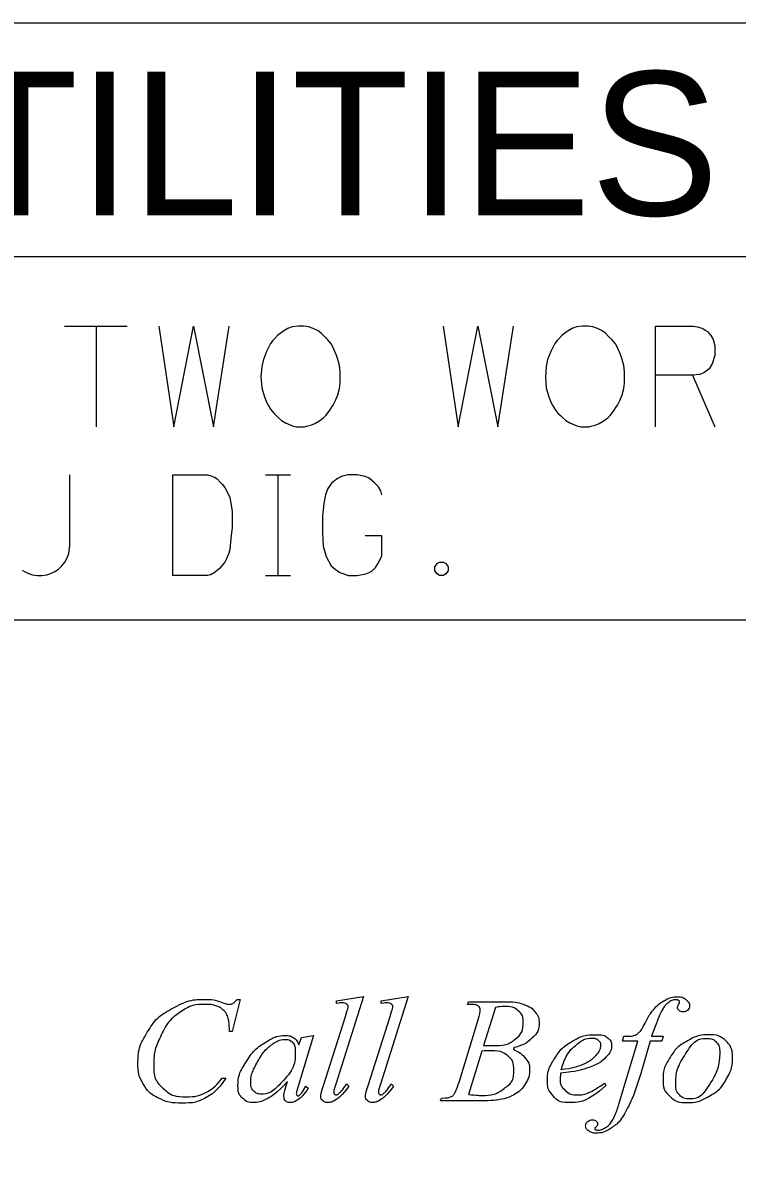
# Model space of a CAD drawing. Extents: x 10.6 to 44.6, y -2.6 to 23.4.
# Drawn here: x 16.503 to 17.498, y 5.328 to 6.904 of the extents above; entities that cross this region are included whole.
import ezdxf

# ---------------------------------------------------------------- set-up
doc = ezdxf.new("R2010")
doc.units = 0
doc.layers.add('SH_Data', color=7, linetype='Continuous')

msp = doc.modelspace()

# ---------------------------------------------------------------- linework, layer by layer
at = {"layer": 'SH_Data'}
for p, q in [((13.6278, 6.5791), (18.8278, 6.5791)), ((16.5612, 6.4821), (16.6483, 6.4821)), ((16.6053, 6.4821), (16.6053, 6.3421)), ((17.4354, 6.4137), (17.4662, 6.3421)), ((16.8407, 6.275), (16.8759, 6.275)), ((16.8583, 6.135), (16.8583, 6.275)), ((16.8407, 6.135), (16.8759, 6.135)), ((13.6278, 6.0733), (18.8278, 6.0733))]:
    msp.add_line(p, q, dxfattribs=at)
msp.add_lwpolyline([(13.6278, 6.9042), (18.8278, 6.9042), (18.8278, 3.8042), (13.6278, 3.8042)], close=True, dxfattribs=at)
msp.add_lwpolyline([(13.6278, 6.9042), (18.8278, 6.9042), (18.8278, 3.8042), (13.6278, 3.8042)], close=True, dxfattribs=at)
for points in [[(16.6924, 6.4821), (16.7133, 6.3421), (16.7409, 6.4821), (16.7685, 6.3421), (16.7905, 6.4821)], [(16.8787, 6.481), (16.8754, 6.4799), (16.8721, 6.4788), (16.8666, 6.4755), (16.8633, 6.4733), (16.8578, 6.4689), (16.8533, 6.4645), (16.8511, 6.4622), (16.8478, 6.4578), (16.8423, 6.4468), (16.8379, 6.4358), (16.8357, 6.4259), (16.8346, 6.4115), (16.8357, 6.3961), (16.839, 6.3851), (16.8423, 6.3763), (16.8445, 6.3719), (16.8478, 6.3664), (16.8523, 6.3608), (16.8556, 6.3575), (16.8589, 6.3542), (16.8633, 6.3509), (16.8688, 6.3476), (16.8787, 6.3432), (16.8842, 6.3421), (16.8952, 6.3421), (16.8996, 6.3432), (16.9041, 6.3443), (16.9096, 6.3465), (16.9151, 6.3498), (16.9184, 6.352), (16.9217, 6.3542), (16.925, 6.3575), (16.9283, 6.3619), (16.9305, 6.3652), (16.9327, 6.3686), (16.9349, 6.3719), (16.9382, 6.3785), (16.9415, 6.3862), (16.9437, 6.395), (16.9448, 6.4027), (16.9448, 6.4038), (16.9448, 6.4115), (16.9448, 6.4182), (16.9437, 6.427), (16.9415, 6.4358), (16.9393, 6.4424), (16.936, 6.4501), (16.9327, 6.4567), (16.9272, 6.4634), (16.9228, 6.4678), (16.9184, 6.4722), (16.914, 6.4755), (16.9074, 6.4788), (16.9008, 6.481), (16.8941, 6.4821), (16.8864, 6.4821), (16.8787, 6.481)], [(17.0881, 6.4821), (17.1091, 6.3421), (17.1366, 6.4821), (17.1642, 6.3421), (17.1862, 6.4821)], [(17.2744, 6.481), (17.2711, 6.4799), (17.2678, 6.4788), (17.2623, 6.4755), (17.259, 6.4733), (17.2535, 6.4689), (17.2491, 6.4645), (17.2469, 6.4622), (17.2436, 6.4578), (17.2381, 6.4468), (17.2336, 6.4358), (17.2314, 6.4259), (17.2304, 6.4115), (17.2314, 6.3961), (17.2348, 6.3851), (17.2381, 6.3763), (17.2403, 6.3719), (17.2436, 6.3664), (17.248, 6.3608), (17.2513, 6.3575), (17.2546, 6.3542), (17.259, 6.3509), (17.2645, 6.3476), (17.2744, 6.3432), (17.2799, 6.3421), (17.291, 6.3421), (17.2954, 6.3432), (17.2998, 6.3443), (17.3053, 6.3465), (17.3108, 6.3498), (17.3141, 6.352), (17.3174, 6.3542), (17.3207, 6.3575), (17.324, 6.3619), (17.3262, 6.3652), (17.3284, 6.3686), (17.3307, 6.3719), (17.334, 6.3785), (17.3373, 6.3862), (17.3395, 6.395), (17.3406, 6.4027), (17.3406, 6.4038), (17.3406, 6.4115), (17.3406, 6.4182), (17.3395, 6.427), (17.3373, 6.4358), (17.3351, 6.4424), (17.3318, 6.4501), (17.3284, 6.4567), (17.3229, 6.4634), (17.3185, 6.4678), (17.3141, 6.4722), (17.3097, 6.4755), (17.3031, 6.4788), (17.2965, 6.481), (17.2899, 6.4821), (17.2821, 6.4821), (17.2744, 6.481)], [(17.3836, 6.3421), (17.3836, 6.4821), (17.4365, 6.4821), (17.442, 6.481), (17.4497, 6.4788), (17.453, 6.4766), (17.4563, 6.4744), (17.4607, 6.4689), (17.464, 6.4634), (17.4662, 6.4545), (17.4662, 6.4413), (17.4651, 6.4369), (17.4629, 6.4303), (17.4585, 6.4226), (17.4541, 6.4193), (17.4508, 6.4171), (17.4486, 6.416), (17.4453, 6.4149), (17.4354, 6.4137), (17.3836, 6.4137)], [(16.5023, 6.1427), (16.5056, 6.1405), (16.51, 6.1383), (16.5166, 6.1361), (16.5232, 6.135), (16.5298, 6.135), (16.5364, 6.1361), (16.5409, 6.1372), (16.5475, 6.1405), (16.553, 6.1439), (16.5574, 6.1483), (16.5618, 6.1538), (16.5651, 6.1604), (16.5673, 6.1659), (16.5684, 6.1769), (16.5684, 6.275)], [(16.7117, 6.275), (16.7602, 6.275), (16.7646, 6.2739), (16.7701, 6.2717), (16.7734, 6.2695), (16.7778, 6.2651), (16.7811, 6.2618), (16.7845, 6.2574), (16.7911, 6.2442), (16.7944, 6.2243), (16.7944, 6.2089), (16.7944, 6.2012), (16.7933, 6.1912), (16.7922, 6.1813), (16.7911, 6.1714), (16.79, 6.1659), (16.7867, 6.1582), (16.7845, 6.1538), (16.7767, 6.145), (16.769, 6.1383), (16.7668, 6.1372), (16.7646, 6.1361), (16.7602, 6.135), (16.7117, 6.135), (16.7117, 6.275)], [(17.0027, 6.2475), (17.0016, 6.253), (16.9983, 6.2585), (16.9928, 6.264), (16.9851, 6.2706), (16.9796, 6.2728), (16.9751, 6.2739), (16.9685, 6.275), (16.9553, 6.275), (16.9498, 6.2739), (16.9465, 6.2728), (16.9421, 6.2706), (16.9333, 6.264), (16.9277, 6.2563), (16.9244, 6.2475), (16.9222, 6.2353), (16.92, 6.2177), (16.92, 6.1946), (16.9211, 6.1758), (16.9255, 6.1615), (16.9321, 6.1483), (16.9377, 6.1439), (16.9443, 6.1394), (16.9564, 6.135), (16.9685, 6.135), (16.9806, 6.1372), (16.9851, 6.1394), (16.9895, 6.1417), (16.9939, 6.1461), (16.9983, 6.1527), (17.0027, 6.1626), (17.0027, 6.1902), (16.9796, 6.1902)], [(17.0831, 6.1538), (17.0887, 6.1538), (17.092, 6.1516), (17.0953, 6.1472), (17.0953, 6.1417), (17.092, 6.1372), (17.0887, 6.135), (17.0831, 6.135), (17.0799, 6.1372), (17.0765, 6.1417), (17.0765, 6.1472), (17.0799, 6.1516), (17.0831, 6.1538)], [(16.9772, 5.5491), (16.9386, 5.4273)], [(16.9396, 5.5397), (16.9396, 5.5435), (16.9772, 5.5491)], [(17.0394, 5.5491), (17.0008, 5.4273)], [(17.0018, 5.5397), (17.0018, 5.5435), (17.0394, 5.5491)], [(16.8056, 5.5453), (16.7946, 5.5005), (16.7906, 5.5005), (16.7902, 5.5117)], [(16.8016, 5.5453), (16.8056, 5.5453)], [(17.1219, 5.5384), (17.1235, 5.5421), (17.1767, 5.5421)], [(17.1608, 5.5341), (17.1444, 5.481)], [(16.9215, 5.4256), (16.9522, 5.5215)], [(16.9837, 5.4256), (17.0144, 5.5215)], [(17.1107, 5.4317), (17.1365, 5.5153)], [(16.9076, 5.4949), (16.8866, 5.4258), (16.8842, 5.4166)], [(16.8872, 5.482), (16.8908, 5.4924), (16.9076, 5.4949)], [(17.3383, 5.4181), (17.3592, 5.4871), (17.338, 5.4871), (17.3396, 5.4939)], [(17.3943, 5.4939), (17.3923, 5.4871), (17.3763, 5.4871), (17.3632, 5.4422)], [(17.3783, 5.4939), (17.3943, 5.4939)], [(17.1421, 5.4734), (17.1235, 5.4131)], [(16.7807, 5.4356), (16.7859, 5.4356)], [(16.869, 5.4234), (16.8714, 5.4309)], [(16.8968, 5.4244), (16.9005, 5.4219)], [(16.9537, 5.4278), (16.957, 5.4246)], [(17.0159, 5.4278), (17.0192, 5.4246)], [(17.3125, 5.4287), (17.3148, 5.4257)], [(17.1387, 5.4042), (17.0845, 5.4042), (17.0859, 5.4079)]]:
    msp.add_lwpolyline(points, dxfattribs=at)
for points in [[(17.3396, 5.4939), (17.3497, 5.4939), (17.3537, 5.495), (17.3577, 5.4962), (17.361, 5.4995), (17.3644, 5.5028), (17.369, 5.5119), (17.3752, 5.5241), (17.3809, 5.5308), (17.3887, 5.5398), (17.3972, 5.5443), (17.4058, 5.5489), (17.4133, 5.5489), (17.4213, 5.5489), (17.4261, 5.5449), (17.431, 5.541), (17.431, 5.5365), (17.431, 5.5329), (17.4285, 5.5305), (17.426, 5.528), (17.422, 5.528), (17.4187, 5.528), (17.4165, 5.5298), (17.4144, 5.5317), (17.4144, 5.5342), (17.4144, 5.5358), (17.4158, 5.5382), (17.4172, 5.5406), (17.4172, 5.5414), (17.4172, 5.5429), (17.4163, 5.5436), (17.415, 5.5446), (17.4125, 5.5446), (17.4062, 5.5446), (17.4012, 5.5404), (17.3945, 5.5348), (17.3892, 5.523), (17.3865, 5.5168), (17.3783, 5.4939)], [(16.7859, 5.4356), (16.7739, 5.4178), (16.7592, 5.4094), (16.7446, 5.401), (16.7241, 5.401), (16.706, 5.401), (16.692, 5.4081), (16.678, 5.4151), (16.6707, 5.428), (16.6634, 5.4408), (16.6634, 5.4555), (16.6634, 5.4781), (16.6764, 5.4995), (16.6894, 5.5208), (16.712, 5.533), (16.7347, 5.5453), (16.7577, 5.5453), (16.7685, 5.5453), (16.782, 5.5404), (16.7879, 5.5384), (16.7905, 5.5384), (16.7931, 5.5384), (16.7951, 5.5394), (16.797, 5.5404), (16.8016, 5.5453)], [(16.7902, 5.5117), (16.7896, 5.5178), (16.7877, 5.5226), (16.7857, 5.5274), (16.7817, 5.5309), (16.7777, 5.5344), (16.7717, 5.5364), (16.7656, 5.5384), (16.7582, 5.5384), (16.7385, 5.5384), (16.7237, 5.5284), (16.7049, 5.5157), (16.6942, 5.4925), (16.6854, 5.4734), (16.6854, 5.4538), (16.6854, 5.4338), (16.6981, 5.4218), (16.7108, 5.4099), (16.7311, 5.4099), (16.7465, 5.4099), (16.7585, 5.4162), (16.7704, 5.4225), (16.7807, 5.4356)], [(16.9522, 5.5215), (16.9558, 5.5331), (16.9558, 5.5349), (16.9558, 5.5373), (16.9537, 5.5389), (16.9517, 5.5404), (16.9473, 5.5404), (16.9448, 5.5404), (16.9396, 5.5397)], [(17.0144, 5.5215), (17.018, 5.5331), (17.018, 5.5349), (17.018, 5.5373), (17.0159, 5.5389), (17.0138, 5.5404), (17.0095, 5.5404), (17.0069, 5.5404), (17.0018, 5.5397)], [(17.1365, 5.5153), (17.1398, 5.5259), (17.1398, 5.5301), (17.1398, 5.5339), (17.1368, 5.5361), (17.1338, 5.5383), (17.1254, 5.5383), (17.1236, 5.5383), (17.1219, 5.5384)], [(17.1767, 5.5421), (17.1901, 5.5421), (17.2006, 5.5382), (17.2111, 5.5344), (17.2163, 5.5275), (17.2216, 5.5206), (17.2216, 5.5128), (17.2216, 5.5009), (17.2118, 5.4913), (17.2021, 5.4817), (17.18, 5.4771), (17.1946, 5.4725), (17.2015, 5.4647), (17.2084, 5.457), (17.2084, 5.4477), (17.2084, 5.4374), (17.2027, 5.4281), (17.197, 5.4187), (17.1881, 5.4135), (17.1792, 5.4083), (17.1667, 5.4059), (17.1577, 5.4042), (17.1387, 5.4042)], [(17.1444, 5.481), (17.1515, 5.4809), (17.1547, 5.4809), (17.1774, 5.4809), (17.1885, 5.4901), (17.1995, 5.4993), (17.1995, 5.5132), (17.1995, 5.5236), (17.1927, 5.5295), (17.1859, 5.5353), (17.1709, 5.5353), (17.167, 5.5353), (17.1608, 5.5341)], [(16.8714, 5.4309), (16.8557, 5.4136), (16.8426, 5.4067), (16.8331, 5.4018), (16.824, 5.4018), (16.8153, 5.4018), (16.8089, 5.4078), (16.8026, 5.4139), (16.8026, 5.4245), (16.8026, 5.4405), (16.8139, 5.4582), (16.8251, 5.4758), (16.8424, 5.4865), (16.856, 5.4949), (16.868, 5.4949), (16.8752, 5.4949), (16.88, 5.4919), (16.8848, 5.4889), (16.8872, 5.482)], [(16.8675, 5.4896), (16.86, 5.4896), (16.8514, 5.4836), (16.8393, 5.4751), (16.8299, 5.4584), (16.8205, 5.4418), (16.8205, 5.4283), (16.8205, 5.4215), (16.8247, 5.4176), (16.8289, 5.4136), (16.8343, 5.4136), (16.8477, 5.4136), (16.8635, 5.4297), (16.8827, 5.4511), (16.8821, 5.4735), (16.8821, 5.482), (16.8782, 5.4858), (16.8743, 5.4896), (16.8675, 5.4896)], [(17.3148, 5.4257), (17.2888, 5.4018), (17.2653, 5.4018), (17.2494, 5.4018), (17.2413, 5.4111), (17.2332, 5.4205), (17.2332, 5.4318), (17.2332, 5.4469), (17.2432, 5.4628), (17.2533, 5.4786), (17.2685, 5.4874), (17.2837, 5.4962), (17.2997, 5.4962), (17.3113, 5.4962), (17.3169, 5.4919), (17.3225, 5.4875), (17.3225, 5.4815), (17.3225, 5.4731), (17.3151, 5.4653), (17.3055, 5.4553), (17.2867, 5.4491), (17.2742, 5.4449), (17.2517, 5.4426)], [(17.2525, 5.4475), (17.269, 5.4493), (17.2794, 5.4534), (17.2932, 5.459), (17.3001, 5.4668), (17.307, 5.4746), (17.307, 5.4816), (17.307, 5.4859), (17.304, 5.4885), (17.301, 5.4912), (17.2956, 5.4912), (17.2841, 5.4912), (17.2713, 5.4801), (17.2585, 5.4691), (17.2525, 5.4475)], [(17.4911, 5.4644), (17.4911, 5.4492), (17.4824, 5.4342), (17.4737, 5.4193), (17.4582, 5.4105), (17.4427, 5.4018), (17.4281, 5.4018), (17.4131, 5.4018), (17.4037, 5.4107), (17.3942, 5.4196), (17.3942, 5.4337), (17.3942, 5.4487), (17.4034, 5.4637), (17.4127, 5.4787), (17.4281, 5.4875), (17.4436, 5.4962), (17.458, 5.4962), (17.4724, 5.4962), (17.4818, 5.4874), (17.4911, 5.4785), (17.4911, 5.4644)], [(17.4732, 5.4714), (17.4732, 5.4809), (17.4682, 5.4859), (17.4632, 5.4909), (17.4553, 5.4909), (17.4392, 5.4909), (17.4257, 5.4695), (17.4121, 5.4481), (17.4121, 5.427), (17.4121, 5.4173), (17.4174, 5.4121), (17.4226, 5.4069), (17.4306, 5.4069), (17.4461, 5.4069), (17.4597, 5.4282), (17.4732, 5.4495), (17.4732, 5.4714)], [(17.1235, 5.4131), (17.1355, 5.4117), (17.1422, 5.4117), (17.1596, 5.4117), (17.173, 5.4213), (17.1864, 5.4308), (17.1864, 5.4472), (17.1864, 5.4598), (17.178, 5.4668), (17.1696, 5.4738), (17.1509, 5.4738), (17.1472, 5.4738), (17.1421, 5.4734)], [(17.2517, 5.4426), (17.2511, 5.4375), (17.2511, 5.4341), (17.2511, 5.4251), (17.2581, 5.4187), (17.2651, 5.4124), (17.2751, 5.4124), (17.2831, 5.4124), (17.2905, 5.4154), (17.2979, 5.4184), (17.3125, 5.4287)], [(17.3632, 5.4422), (17.3545, 5.4131), (17.3463, 5.3971), (17.3348, 5.3745), (17.3214, 5.3659), (17.3113, 5.3593), (17.3012, 5.3593), (17.2946, 5.3593), (17.2899, 5.3629), (17.2865, 5.3655), (17.2865, 5.3695), (17.2865, 5.3728), (17.2893, 5.3752), (17.2921, 5.3776), (17.2961, 5.3776), (17.2991, 5.3776), (17.3011, 5.3758), (17.3031, 5.3741), (17.3031, 5.3719), (17.3031, 5.3696), (17.3008, 5.3677), (17.2991, 5.3663), (17.2991, 5.3656), (17.2991, 5.3647), (17.2999, 5.3642), (17.3009, 5.3635), (17.3029, 5.3635), (17.3076, 5.3635), (17.3128, 5.3662), (17.3179, 5.3689), (17.322, 5.3744), (17.326, 5.3798), (17.3296, 5.39), (17.3312, 5.3943), (17.3383, 5.4181)], [(16.9005, 5.4219), (16.8941, 5.4117), (16.8874, 5.4067), (16.8806, 5.4018), (16.8749, 5.4018), (16.871, 5.4018), (16.8688, 5.404), (16.8666, 5.4061), (16.8666, 5.4103), (16.8666, 5.4153), (16.869, 5.4234)], [(16.8842, 5.4166), (16.8838, 5.4152), (16.8838, 5.4143), (16.8838, 5.4128), (16.8845, 5.4118), (16.8852, 5.4109), (16.8861, 5.4109), (16.8871, 5.4109), (16.8887, 5.4124), (16.8917, 5.4151), (16.8968, 5.4244)], [(16.957, 5.4246), (16.9471, 5.411), (16.9388, 5.4056), (16.9327, 5.4018), (16.9272, 5.4018), (16.9232, 5.4018), (16.9206, 5.4044), (16.9179, 5.407), (16.9179, 5.4105), (16.9179, 5.4141), (16.9215, 5.4256)], [(16.9386, 5.4273), (16.9358, 5.4182), (16.9358, 5.4162), (16.9358, 5.4146), (16.9367, 5.4136), (16.9377, 5.4126), (16.939, 5.4126), (16.9409, 5.4126), (16.943, 5.4143), (16.9481, 5.4186), (16.9537, 5.4278)], [(17.0192, 5.4246), (17.0093, 5.411), (17.001, 5.4056), (16.9949, 5.4018), (16.9894, 5.4018), (16.9854, 5.4018), (16.9828, 5.4044), (16.9801, 5.407), (16.9801, 5.4105), (16.9801, 5.4141), (16.9837, 5.4256)], [(17.0008, 5.4273), (16.998, 5.4182), (16.998, 5.4162), (16.998, 5.4146), (16.9989, 5.4136), (16.9998, 5.4126), (17.0012, 5.4126), (17.0031, 5.4126), (17.0052, 5.4143), (17.0103, 5.4186), (17.0159, 5.4278)], [(17.0859, 5.4079), (17.0944, 5.4081), (17.0975, 5.4094), (17.1018, 5.4111), (17.1037, 5.414), (17.1063, 5.4179), (17.1107, 5.4317)]]:
    msp.add_open_spline(points, degree=3, dxfattribs=at)

# ---------------------------------------------------------------- texts
msp.add_text('UNDERGROUND UTILITIES', height=0.2, dxfattribs=at).set_placement((14.0097, 6.6362))

doc.saveas('drawing.dxf')
